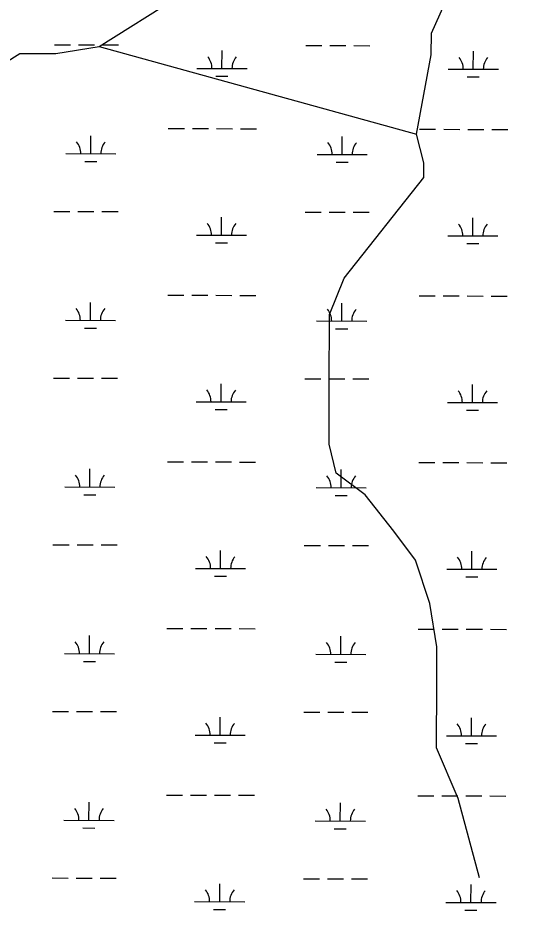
# Model space of a CAD drawing. Extents: x 3161615 to 3199515, y 867541 to 892976.
# Drawn here: x 3172407 to 3173434, y 888225 to 890007 of the extents above; entities that cross this region are included whole.
import ezdxf

# ---------------------------------------------------------------- set-up
doc = ezdxf.new("R2010")
doc.units = 0
doc.layers.add('V-TOPO-SHOR', color=7, linetype='Continuous')
doc.layers.add('V-WETL-SWMP', color=7, linetype='Continuous')

msp = doc.modelspace()

# ---------------------------------------------------------------- linework, layer by layer
at = {"layer": 'V-TOPO-SHOR'}
msp.add_line((3172569.1531705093, 889949.4819062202), (3173202.9100707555, 889774.7560683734), dxfattribs=at)
for points in [[(3171644.5583215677, 889202.4809203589), (3171659.4507554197, 889375.4142424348), (3171688.438949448, 889432.9922936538), (3171703.01271383, 889490.6101785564), (3171804.1128897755, 889562.4034910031), (3171977.1258792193, 889576.3399164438), (3172107.0150807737, 889633.6391318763), (3172237.02378338, 889734.1816362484), (3172266.0518110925, 889806.1741171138), (3172295.040005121, 889863.7521683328), (3172410.554610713, 889935.5056470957), (3172482.626758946, 889935.3064786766), (3172569.1531705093, 889949.4819062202), (3172727.990732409, 890049.9447432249), (3172771.5526908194, 890165.1406793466), (3172786.2061225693, 890251.5874235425), (3172800.9790553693, 890381.277456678), (3172830.126584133, 890496.5132264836)], [(3173328.5370681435, 888289.7113116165), (3173285.731949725, 888448.3895387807), (3173242.767496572, 888549.4100473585), (3173243.1259997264, 888679.1399141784), (3173243.3251681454, 888751.2120624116), (3173229.1497406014, 888837.738473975), (3173200.559883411, 888924.3047192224), (3173157.4759292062, 888982.0819388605), (3173100.017379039, 889054.3134218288), (3173042.4791615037, 889097.7160455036), (3173028.2240665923, 889155.413597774), (3173028.5427360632, 889270.7290349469), (3173028.941072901, 889414.8733314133), (3173057.969100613, 889486.865812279), (3173217.085498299, 889688.2296568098), (3173217.1651656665, 889717.0585161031), (3173202.9100707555, 889774.7560683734), (3173232.177100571, 889933.2351271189), (3173232.296601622, 889976.4784160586), (3173290.312823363, 890106.0489481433), (3173348.2095440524, 890192.3761912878), (3173391.6918350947, 890278.743268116), (3173464.1224864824, 890408.2739665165)]]:
    msp.add_lwpolyline(points, dxfattribs=at)
at = {"layer": 'V-WETL-SWMP'}
for p, q in [((3172479.463187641, 889952.9538226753), (3172511.4630636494, 889952.865397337)), ((3172527.463001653, 889952.8211846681), (3172559.462877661, 889952.7327593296)), ((3172575.4628156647, 889952.6885466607), (3172607.462691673, 889952.6001213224)), ((3172814.1776007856, 889905.5987380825), (3172814.277071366, 889941.5985930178)), ((3172981.369242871, 889951.5669044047), (3173013.3691188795, 889951.4784790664)), ((3173029.369056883, 889951.4342663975), (3173061.368932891, 889951.345841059)), ((3173077.368870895, 889951.3016283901), (3173109.368746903, 889951.2132030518)), ((3173316.083656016, 889904.2118198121), (3173316.1831265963, 889940.2116747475)), ((3172764.177794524, 889905.7369026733), (3172864.177407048, 889905.4605734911)), ((3172802.135010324, 889890.2009597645), (3172826.13491733, 889890.1346407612)), ((3173266.0838497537, 889904.3499844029), (3173366.0834622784, 889904.0736552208)), ((3173304.041065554, 889888.8140414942), (3173328.04097256, 889888.7477224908)), ((3172707.0022500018, 889785.8234630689), (3172739.00212601, 889785.7350377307)), ((3172755.0020640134, 889785.6908250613), (3172787.0019400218, 889785.6023997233)), ((3172803.0018780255, 889785.5581870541), (3172835.0017540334, 889785.4697617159)), ((3172851.001692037, 889785.4255490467), (3172883.001568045, 889785.3371237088)), ((3173208.908305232, 889784.4365447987), (3173240.9081812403, 889784.3481194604)), ((3173256.9081192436, 889784.303906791), (3173288.907995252, 889784.215481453)), ((3173304.9079332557, 889784.1712687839), (3173336.907809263, 889784.0828434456)), ((3173352.9077472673, 889784.0386307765), (3173384.907623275, 889783.9502054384)), ((3172552.2706452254, 889735.5088503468), (3172552.3701158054, 889771.508705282)), ((3173054.176700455, 889734.1219320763), (3173054.276171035, 889770.1217870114)), ((3172502.270838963, 889735.6470149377), (3172602.2704514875, 889735.3706857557)), ((3173004.1768941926, 889734.2600966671), (3173104.1765067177, 889733.9837674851)), ((3172540.2280547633, 889720.1110720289), (3172564.2279617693, 889720.0447530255)), ((3173042.1341099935, 889718.7241537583), (3173066.1340169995, 889718.6578347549)), ((3172478.543982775, 889620.2801632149), (3172510.543858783, 889620.1917378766)), ((3172526.5437967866, 889620.1475252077), (3172558.5436727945, 889620.0590998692)), ((3172574.5436107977, 889620.0148872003), (3172606.543486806, 889619.926461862)), ((3172813.258395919, 889572.9250786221), (3172813.357866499, 889608.9249335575)), ((3172980.4500380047, 889618.8932449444), (3173012.449914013, 889618.8048196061)), ((3173028.4498520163, 889618.7606069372), (3173060.4497280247, 889618.6721815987)), ((3173076.449666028, 889618.6279689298), (3173108.4495420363, 889618.5395435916)), ((3173315.164451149, 889571.5381603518), (3173315.2639217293, 889607.5380152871)), ((3172763.258589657, 889573.063243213), (3172863.258202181, 889572.7869140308)), ((3173265.164644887, 889571.6763249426), (3173365.1642574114, 889571.3999957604)), ((3172801.215805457, 889557.5273003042), (3172825.215712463, 889557.4609813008)), ((3173303.121860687, 889556.1403820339), (3173327.121767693, 889556.0740630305)), ((3172706.0830451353, 889453.1498036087), (3172738.082921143, 889453.0613782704)), ((3172754.0828591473, 889453.017165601), (3172786.082735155, 889452.928740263)), ((3172802.0826731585, 889452.8845275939), (3172834.082549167, 889452.7961022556)), ((3172850.08248717, 889452.7518895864), (3172882.0823631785, 889452.6634642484)), ((3173207.9891003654, 889451.7628853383), (3173239.9889763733, 889451.67446)), ((3173255.988914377, 889451.6302473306), (3173287.988790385, 889451.5418219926)), ((3173303.9887283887, 889451.4976093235), (3173335.988604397, 889451.4091839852)), ((3173351.9885424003, 889451.3649713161), (3173383.9884184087, 889451.276545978)), ((3172551.351440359, 889402.8351908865), (3172551.4509109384, 889438.8350458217)), ((3173053.257495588, 889401.4482726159), (3173053.3569661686, 889437.4481275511)), ((3172501.3516340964, 889402.9733554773), (3172601.351246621, 889402.6970262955)), ((3173003.2576893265, 889401.5864372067), (3173103.257301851, 889401.3101080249)), ((3172539.3088498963, 889387.4374125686), (3172563.3087569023, 889387.3710935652)), ((3173041.2149051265, 889386.050494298), (3173065.2148121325, 889385.9841752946)), ((3172477.624777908, 889287.6065037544), (3172509.624653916, 889287.5180784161)), ((3172525.6245919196, 889287.4738657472), (3172557.6244679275, 889287.3854404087)), ((3172573.6244059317, 889287.3412277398), (3172605.6242819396, 889287.2528024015)), ((3172979.5308331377, 889286.2195854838), (3173011.530709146, 889286.1311601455)), ((3173027.53064715, 889286.0869474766), (3173059.5305231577, 889285.9985221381)), ((3173075.530461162, 889285.9543094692), (3173107.5303371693, 889285.8658841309)), ((3172812.3391910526, 889240.2514191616), (3172812.438661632, 889276.251274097)), ((3173314.245246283, 889238.8645008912), (3173314.3447168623, 889274.8643558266)), ((3172762.33938479, 889240.3895837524), (3172862.3389973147, 889240.1132545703)), ((3173264.24544002, 889239.0026654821), (3173364.245052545, 889238.7263362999)), ((3172800.2966005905, 889224.8536408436), (3172824.296507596, 889224.7873218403)), ((3173302.2026558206, 889223.4667225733), (3173326.202562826, 889223.4004035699)), ((3172550.432235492, 889070.161531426), (3172550.531706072, 889106.1613863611)), ((3172705.1638402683, 889120.4761441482), (3172737.163716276, 889120.3877188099)), ((3172753.1636542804, 889120.3435061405), (3172785.163530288, 889120.2550808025)), ((3172801.163468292, 889120.2108681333), (3172833.1633443, 889120.1224427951)), ((3172849.163282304, 889120.078230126), (3172881.163158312, 889119.9898047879)), ((3173052.338290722, 889068.7746131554), (3173052.437761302, 889104.7744680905)), ((3173207.0698954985, 889119.0892258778), (3173239.0697715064, 889119.0008005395)), ((3173255.0697095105, 889118.9565878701), (3173287.069585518, 889118.8681625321)), ((3173303.069523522, 889118.823949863), (3173335.06939953, 889118.7355245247)), ((3173351.069337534, 889118.6913118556), (3173383.069213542, 889118.6028865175)), ((3172500.4324292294, 889070.2996960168), (3172600.4320417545, 889070.0233668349)), ((3173002.3384844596, 889068.9127777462), (3173102.3380969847, 889068.6364485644)), ((3172538.3896450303, 889054.7637531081), (3172562.3895520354, 889054.6974341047)), ((3173040.2957002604, 889053.3768348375), (3173064.2956072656, 889053.3105158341)), ((3172476.705573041, 888954.9328442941), (3172508.705449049, 888954.8444189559)), ((3172524.7053870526, 888954.800206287), (3172556.7052630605, 888954.7117809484)), ((3172572.7052010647, 888954.6675682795), (3172604.7050770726, 888954.5791429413)), ((3172811.4199861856, 888907.5777597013), (3172811.519456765, 888943.5776146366)), ((3172978.611628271, 888953.5459260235), (3173010.611504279, 888953.4575006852)), ((3173026.611442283, 888953.4132880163), (3173058.6113182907, 888953.3248626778)), ((3173074.611256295, 888953.2806500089), (3173106.6111323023, 888953.1922246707)), ((3173313.326041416, 888906.1908414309), (3173313.4255119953, 888942.1906963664)), ((3172761.420179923, 888907.7159242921), (3172861.4197924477, 888907.43959511)), ((3172799.3773957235, 888892.1799813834), (3172823.377302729, 888892.11366238)), ((3173263.3262351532, 888906.3290060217), (3173363.325847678, 888906.0526768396)), ((3173301.2834509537, 888890.793063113), (3173325.2833579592, 888890.7267441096)), ((3172704.2446354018, 888787.8024846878), (3172736.244511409, 888787.7140593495)), ((3172752.2444494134, 888787.6698466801), (3172784.2443254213, 888787.5814213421)), ((3172800.244263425, 888787.537208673), (3172832.244139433, 888787.4487833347)), ((3172848.244077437, 888787.4045706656), (3172880.243953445, 888787.3161453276)), ((3173206.150690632, 888786.4155664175), (3173238.1505666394, 888786.3271410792)), ((3173254.1505046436, 888786.2829284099), (3173286.1503806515, 888786.1945030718)), ((3173302.150318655, 888786.1502904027), (3173334.150194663, 888786.0618650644)), ((3173350.1501326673, 888786.0176523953), (3173382.150008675, 888785.9292270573)), ((3172549.513030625, 888737.4878719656), (3172549.612501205, 888773.4877269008)), ((3173051.419085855, 888736.1009536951), (3173051.518556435, 888772.1008086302)), ((3172499.5132243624, 888737.6260365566), (3172599.5128368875, 888737.3497073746)), ((3173001.4192795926, 888736.239118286), (3173101.4188921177, 888735.962789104)), ((3172537.4704401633, 888722.0900936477), (3172561.470347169, 888722.0237746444)), ((3173039.3764953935, 888720.7031753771), (3173063.376402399, 888720.6368563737)), ((3172475.786368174, 888622.2591848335), (3172507.786244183, 888622.1707594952)), ((3172523.786182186, 888622.1265468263), (3172555.786058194, 888622.0381214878)), ((3172571.7859961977, 888621.9939088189), (3172603.7858722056, 888621.9054834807)), ((3172810.5007813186, 888574.9041002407), (3172810.6002518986, 888610.9039551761)), ((3172977.692423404, 888620.872266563), (3173009.692299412, 888620.7838412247)), ((3173025.6922374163, 888620.7396285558), (3173057.6921134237, 888620.6512032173)), ((3173073.692051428, 888620.6069905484), (3173105.691927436, 888620.5185652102)), ((3173312.406836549, 888573.5171819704), (3173312.506307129, 888609.5170369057)), ((3172760.5009750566, 888575.0422648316), (3172860.5005875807, 888574.7659356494)), ((3173262.4070302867, 888573.6553465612), (3173362.406642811, 888573.379017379)), ((3172798.458190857, 888559.5063219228), (3172822.458097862, 888559.4400029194)), ((3173300.364246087, 888558.1194036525), (3173324.3641530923, 888558.0530846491)), ((3172703.325430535, 888455.1288252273), (3172735.3253065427, 888455.040399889)), ((3172751.3252445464, 888454.9961872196), (3172783.3251205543, 888454.9077618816)), ((3172799.3250585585, 888454.8635492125), (3172831.3249345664, 888454.7751238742)), ((3172847.32487257, 888454.730911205), (3172879.324748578, 888454.642485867)), ((3173205.231485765, 888453.7419069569), (3173237.2313617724, 888453.6534816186)), ((3173253.2312997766, 888453.6092689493), (3173285.2311757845, 888453.5208436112)), ((3173301.2311137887, 888453.4766309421), (3173333.2309897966, 888453.3882056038)), ((3173349.2309278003, 888453.3439929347), (3173381.230803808, 888453.2555675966)), ((3172548.593825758, 888404.8142125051), (3172548.693296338, 888440.8140674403)), ((3173050.499880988, 888403.4272942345), (3173050.599351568, 888439.4271491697)), ((3172498.594019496, 888404.9523770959), (3172598.593632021, 888404.6760479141)), ((3173000.500074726, 888403.5654588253), (3173100.4996872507, 888403.2891296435)), ((3172536.5512352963, 888389.4164341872), (3172560.551142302, 888389.3501151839)), ((3173038.4572905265, 888388.0295159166), (3173062.457197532, 888387.9631969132)), ((3172474.867163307, 888289.5855253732), (3172506.867039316, 888289.497100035)), ((3172522.866977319, 888289.4528873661), (3172554.8668533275, 888289.3644620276)), ((3172570.866791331, 888289.3202493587), (3172602.866667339, 888289.2318240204)), ((3172976.773218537, 888288.1986071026), (3173008.7730945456, 888288.1101817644)), ((3173024.7730325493, 888288.0659690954), (3173056.772908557, 888287.977543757)), ((3173072.772846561, 888287.933331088), (3173104.772722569, 888287.8449057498)), ((3172809.5815764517, 888242.2304407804), (3172809.681047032, 888278.2302957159)), ((3173311.487631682, 888240.84352251), (3173311.5871022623, 888276.8433774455)), ((3172759.58177019, 888242.3686053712), (3172859.581382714, 888242.0922761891)), ((3173261.4878254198, 888240.981687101), (3173361.4874379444, 888240.7053579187)), ((3172797.53898599, 888226.8326624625), (3172821.538892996, 888226.7663434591)), ((3173299.44504122, 888225.4457441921), (3173323.444948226, 888225.3794251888))]:
    msp.add_line(p, q, dxfattribs=at)
for centre, radius, start, end in [((3172758.936190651, 889906.2261917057), 35.24628790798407, 359.0698548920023, 40.61351322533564), ((3172869.4216347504, 889905.9208869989), 35.24628790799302, 139.069851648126, 180.61350998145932), ((3173260.842245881, 889904.8392734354), 35.24628790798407, 359.0698548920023, 40.61351322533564), ((3173371.3276899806, 889904.5339687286), 35.24628790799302, 139.069851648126, 180.61350998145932), ((3172497.0292350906, 889736.1363039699), 35.24628790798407, 359.0698548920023, 40.61351322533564), ((3172607.5146791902, 889735.8309992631), 35.24628790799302, 139.069851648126, 180.61350998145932), ((3172998.935290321, 889734.7493856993), 35.24628790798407, 359.0698548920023, 40.61351322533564), ((3173109.42073442, 889734.4440809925), 35.24628790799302, 139.069851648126, 180.61350998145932), ((3172758.0169857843, 889573.5525322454), 35.24628790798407, 359.0698548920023, 40.61351322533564), ((3172868.5024298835, 889573.2472275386), 35.24628790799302, 139.069851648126, 180.61350998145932), ((3173259.9230410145, 889572.165613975), 35.24628790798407, 359.0698548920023, 40.61351322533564), ((3173370.4084851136, 889571.8603092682), 35.24628790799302, 139.069851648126, 180.61350998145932), ((3172496.110030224, 889403.4626445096), 35.24628790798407, 359.0698548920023, 40.61351322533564), ((3172606.5954743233, 889403.1573398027), 35.24628790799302, 139.069851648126, 180.61350998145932), ((3172998.0160854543, 889402.075726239), 35.24628790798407, 359.0698548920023, 40.61351322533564), ((3173108.5015295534, 889401.7704215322), 35.24628790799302, 139.069851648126, 180.61350998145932), ((3172757.0977809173, 889240.8788727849), 35.24628790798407, 359.0698548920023, 40.61351322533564), ((3172867.5832250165, 889240.5735680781), 35.24628790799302, 139.069851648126, 180.61350998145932), ((3173259.0038361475, 889239.4919545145), 35.24628790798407, 359.0698548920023, 40.61351322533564), ((3173369.4892802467, 889239.1866498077), 35.24628790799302, 139.069851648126, 180.61350998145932), ((3172495.1908253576, 889070.788985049), 35.24628790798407, 359.0698548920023, 40.61351322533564), ((3172605.6762694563, 889070.4836803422), 35.24628790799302, 139.069851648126, 180.61350998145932), ((3172997.0968805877, 889069.4020667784), 35.24628790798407, 359.0698548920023, 40.61351322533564), ((3173107.5823246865, 889069.0967620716), 35.24628790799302, 139.069851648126, 180.61350998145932), ((3172756.178576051, 888908.2052133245), 35.24628790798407, 359.0698548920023, 40.61351322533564), ((3172866.6640201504, 888907.8999086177), 35.24628790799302, 139.069851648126, 180.61350998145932), ((3173258.084631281, 888906.8182950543), 35.24628790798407, 359.0698548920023, 40.61351322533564), ((3173368.5700753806, 888906.5129903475), 35.24628790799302, 139.069851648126, 180.61350998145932), ((3172494.2716204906, 888738.1153255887), 35.24628790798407, 359.0698548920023, 40.61351322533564), ((3172604.7570645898, 888737.8100208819), 35.24628790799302, 139.069851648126, 180.61350998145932), ((3172996.177675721, 888736.7284073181), 35.24628790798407, 359.0698548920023, 40.61351322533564), ((3173106.6631198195, 888736.4231026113), 35.24628790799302, 139.069851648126, 180.61350998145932), ((3172755.259371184, 888575.531553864), 35.24628790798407, 359.0698548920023, 40.61351322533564), ((3172865.7448152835, 888575.2262491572), 35.24628790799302, 139.069851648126, 180.61350998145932), ((3173257.165426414, 888574.1446355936), 35.24628790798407, 359.0698548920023, 40.61351322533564), ((3173367.6508705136, 888573.8393308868), 35.24628790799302, 139.069851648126, 180.61350998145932), ((3172493.3524156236, 888405.4416661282), 35.24628790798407, 359.0698548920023, 40.61351322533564), ((3172603.8378597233, 888405.1363614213), 35.24628790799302, 139.069851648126, 180.61350998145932), ((3172995.258470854, 888404.0547478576), 35.24628790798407, 359.0698548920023, 40.61351322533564), ((3173105.7439149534, 888403.7494431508), 35.24628790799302, 139.069851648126, 180.61350998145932), ((3172754.340166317, 888242.8578944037), 35.24628790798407, 359.0698548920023, 40.61351322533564), ((3172864.8256104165, 888242.552589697), 35.24628790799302, 139.069851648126, 180.61350998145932), ((3173256.246221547, 888241.4709761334), 35.24628790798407, 359.0698548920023, 40.61351322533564), ((3173366.7316656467, 888241.1656714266), 35.24628790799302, 139.069851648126, 180.61350998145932)]:
    msp.add_arc(centre, radius, start, end, dxfattribs=at)

doc.saveas('drawing.dxf')
